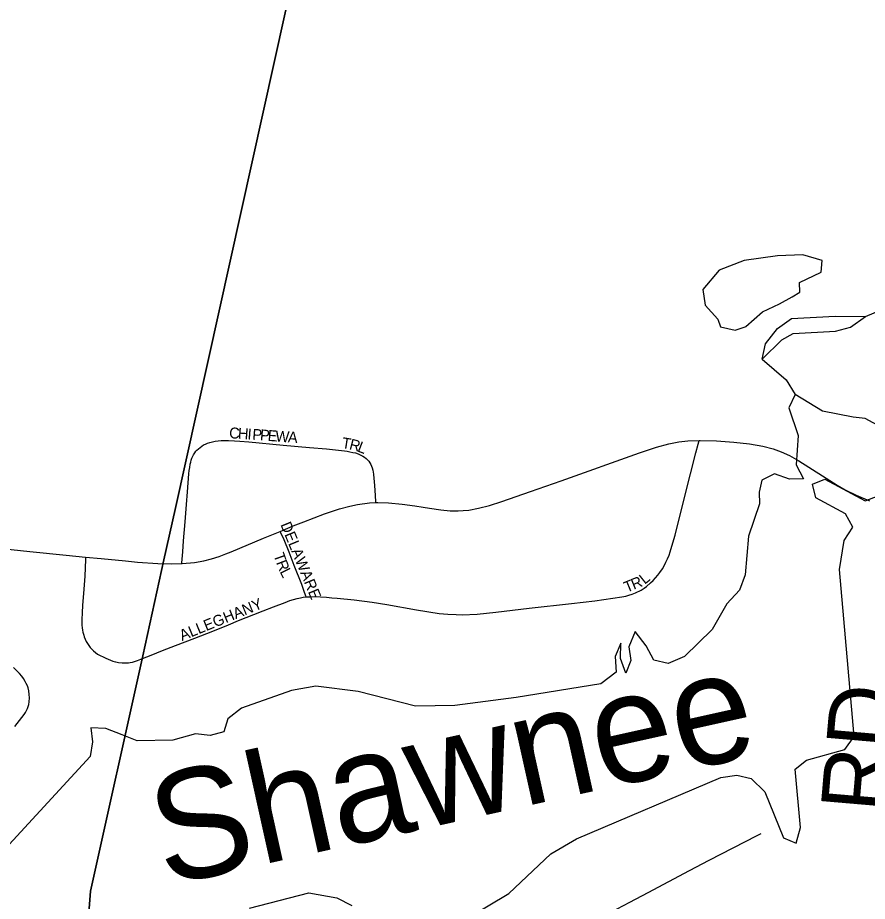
# Model space of a CAD drawing. Extents: x 1410790 to 1770854, y 448063 to 770588.
# Drawn here: x 1608692 to 1612569, y 603493 to 607525 of the extents above; entities that cross this region are included whole.
import ezdxf

# ---------------------------------------------------------------- set-up
doc = ezdxf.new("R2010")
doc.units = 0
for name, color, linetype in [('GM_X_County_Road_Text', 7, 'Continuous'), ('GM_X_Major_Lake', 7, 'Continuous'), ('GM_X_Major_Lake_Text', 7, 'Continuous'), ('GM_X_Major_River', 7, 'Continuous'), ('GM_X_Minor_Lake', 7, 'Continuous'), ('GM_X_Township', 7, 'Continuous'), ('GM_X_Township_Road', 7, 'Continuous'), ('GM_X_Township_Subdivision', 7, 'Continuous'), ('GM_X_Township_Subdivision_Text', 7, 'Continuous')]:
    doc.layers.add(name, color=color, linetype=linetype)

msp = doc.modelspace()

# ---------------------------------------------------------------- linework, layer by layer
at = {"layer": 'GM_X_Major_Lake'}
for points in [[(1612632.3, 605656.7), (1612559.2, 605696.4), (1612503.2, 605701.6), (1612363.7, 605728.7), (1612239.3, 605805.6), (1612209.9, 605744.1), (1612253.2, 605618.9), (1612244.2, 605484.9), (1612276.8, 605420.1), (1612212.7, 605419.5), (1612145.2, 605443), (1612086.5, 605414.2), (1612075.3, 605360.4), (1612076.1, 605306.3), (1612026.7, 605159.1), (1612010.8, 604983.1), (1611985.2, 604913.5), (1611927.8, 604850.7), (1611861.1, 604733.9), (1611734.3, 604610.5), (1611659.5, 604578.1), (1611593.8, 604593.6), (1611559.2, 604658.4), (1611508.6, 604723.7), (1611481, 604654.1), (1611489.7, 604591.8), (1611466.4, 604534.2), (1611441.8, 604600.9), (1611443.4, 604671), (1611418, 604609.4), (1611422.4, 604539.2), (1611353.2, 604484.7), (1610965.5, 604423), (1610686.4, 604387.1), (1610506.2, 604383), (1610245.5, 604450.9), (1610051.8, 604475.2), (1609941.3, 604455.6), (1609713.3, 604374.4), (1609650.2, 604325.7), (1609632.8, 604266), (1609570.4, 604249.3), (1609502.5, 604256.8), (1609399.8, 604229), (1609237.6, 604224.6), (1609168.1, 604252.2), (1609094.7, 604281.8), (1609024.8, 604285.4), (1609033.3, 604221.1), (1609021.8, 604153.2), (1608546, 603638.7)], [(1612441.7, 605007.7), (1612462.7, 605139.5), (1612502.1, 605200.7), (1612469.4, 605261.6), (1612332.9, 605334.7), (1612318.3, 605397.1), (1612374.9, 605419.9), (1612558.8, 605319.7), (1612617.3, 605342.5)], [(1610736.7, 603412.3), (1610933.5, 603528.2), (1611123.7, 603710.3), (1611241.3, 603777.8), (1611900.1, 604057.9), (1611972.4, 604068.3), (1612038.1, 604052.9), (1612100.8, 603993.4), (1612186.2, 603783.2), (1612243.7, 603757.8), (1612263.3, 603829.5), (1612239.2, 604096.5), (1612290.2, 604137.5), (1612465.4, 604185.7), (1612508.8, 604244.9), (1612441.7, 605007.7)], [(1609749, 603462), (1610020.8, 603532.2), (1610148.4, 603509.3), (1610215.7, 603473.8)]]:
    msp.add_lwpolyline(points, dxfattribs=at)
at = {"layer": 'GM_X_Major_River'}
for points in [[(1612559.5, 606161.2), (1612736.4, 606236.3)], [(1612088.8, 605967.2), (1612104.4, 606036.9), (1612158, 606105.9), (1612223, 606152.6), (1612421.4, 606162.2), (1612559.5, 606161.2)], [(1612088.8, 605967.2), (1612178.8, 606055.3), (1612229.5, 606084.3), (1612423.9, 606094), (1612492.4, 606112.6), (1612559.5, 606161.2)], [(1612088.8, 605967.2), (1612198.8, 605872.6), (1612239.5, 605805.4)]]:
    msp.add_lwpolyline(points, dxfattribs=at)
at = {"layer": 'GM_X_Minor_Lake'}
for points in [[(1612090.5, 606182.9), (1612167.1, 606219.8), (1612225.6, 606251), (1612260, 606272.5), (1612258.7, 606316.6), (1612357.5, 606363.2), (1612362.3, 606417.3), (1612274.6, 606442.7), (1612158.4, 606438.4), (1612005.9, 606416.7), (1611893.1, 606372.3), (1611817.7, 606285.2), (1611828.6, 606212.9), (1611885.7, 606149.9), (1611899.2, 606113.7), (1611965, 606098.6), (1612015.3, 606115.9)], [(1612014.6, 606115.7), (1612090.5, 606182.9)]]:
    msp.add_lwpolyline(points, dxfattribs=at)
at = {"layer": 'GM_X_Township'}
for points in [[(1611215.3, 618792.5), (1611077.9, 613766.4), (1611065.1, 613297.5), (1611048, 612672.3), (1610638.9, 610825.8), (1610590.1, 610605.7), (1610509.4, 610241.7), (1610482.1, 610118.3), (1610463.4, 610034), (1610364.6, 609588.2), (1609410.1, 605280.5), (1609359.2, 605050.6), (1609262.3, 604613.1), (1609024.3, 603539), (1608948.4, 602552), (1608721.5, 599599.4)], [(1608721.5, 599599.4), (1608948.4, 602552), (1609024.3, 603539), (1609262.3, 604613.1), (1609359.2, 605050.6), (1609410.1, 605280.5), (1610364.6, 609588.2), (1610463.4, 610034), (1610482.1, 610118.3), (1610509.4, 610241.7), (1610590.1, 610605.7), (1610638.9, 610825.8), (1611048, 612672.3), (1611595, 612641), (1620194.3, 612147.9)]]:
    msp.add_lwpolyline(points, dxfattribs=at)
at = {"layer": 'GM_X_Township_Road'}
for points in [[(1610324.8, 605312.6), (1610335.6, 605313.3), (1610384, 605311.4), (1610445.7, 605305.8), (1610503.5, 605297.2), (1610541.9, 605290.9), (1610570.8, 605286.6), (1610622.6, 605279), (1610665.1, 605275.2), (1610701.5, 605274.6), (1610724.3, 605275.5), (1610750.4, 605278.2), (1610794.4, 605286.2), (1610845.3, 605299.3), (1610901.4, 605317.6), (1611031.8, 605362.6), (1611171.1, 605411), (1611529.4, 605539.2), (1611606.9, 605565.2), (1611663.5, 605581.1), (1611708.1, 605590), (1611750, 605594.6), (1611800.6, 605595.9)], [(1611800.6, 605595.9), (1611805.4, 605596), (1611880.6, 605594.2), (1611958.9, 605588.7), (1612030.3, 605580), (1612091.3, 605569), (1612138.7, 605557.2), (1612175.5, 605544.6), (1612213.9, 605527.2), (1612256.4, 605503.2), (1612363.7, 605434.3), (1612430.2, 605391.7), (1612467.4, 605370.4), (1612517.5, 605345.5), (1612578.3, 605320)], [(1609888.9, 605180.8), (1609949.2, 605205.6), (1609997.6, 605224.9), (1610091.6, 605261.1), (1610159.6, 605283.7), (1610206.9, 605295.8), (1610242, 605302.9), (1610296.8, 605310.7), (1610324.8, 605312.6)], [(1609440.4, 605034), (1609442.7, 605034.1), (1609498.6, 605039.3), (1609541, 605046.3), (1609576.3, 605055.1), (1609610.8, 605066.5), (1609641.3, 605078.4), (1609665.6, 605088.1), (1609813.3, 605149.8), (1609888.9, 605180.8)], [(1608123.6, 605045.7), (1608161.5, 605069.2), (1608196.4, 605086.6), (1608232.4, 605101.3), (1608263.2, 605110.8), (1608304.4, 605118.8), (1608346.3, 605123.6), (1608378.4, 605124.3), (1608453.2, 605118.3), (1608541.2, 605109.5), (1608662.1, 605097.9), (1608746.7, 605089.4), (1608912.8, 605072.9), (1609001.3, 605063.9)], [(1609001.3, 605063.9), (1609072.6, 605056.7), (1609184, 605046.1)], [(1609184, 605046.1), (1609239, 605040.8), (1609330.8, 605034.1), (1609393.3, 605032.5), (1609440.4, 605034)]]:
    msp.add_lwpolyline(points, dxfattribs=at)
at = {"layer": 'GM_X_Township_Subdivision'}
for points in [[(1609440.4, 605034), (1609440.7, 605037.9), (1609444.7, 605087.4), (1609448.8, 605137.6), (1609455.7, 605224), (1609462.4, 605303.2), (1609467, 605361.2), (1609473.3, 605443.3), (1609474.6, 605459.2), (1609476.7, 605473.1), (1609479.2, 605487.7), (1609481.1, 605496.9), (1609483.1, 605505.3), (1609486.8, 605515.2), (1609490.9, 605523.6), (1609494.4, 605530.2), (1609499.7, 605538.9), (1609505, 605546.6), (1609509.5, 605552.1), (1609516.5, 605558.3), (1609523.8, 605564.3), (1609531.9, 605570.2), (1609540.2, 605575.2), (1609548.2, 605579.2), (1609558, 605583.4), (1609568.2, 605587), (1609579.9, 605590.1), (1609593.3, 605593.1), (1609605.8, 605594.5), (1609619.7, 605595.5), (1609635.2, 605596.1), (1609653.6, 605595.7), (1609680.4, 605594.5), (1609705.8, 605592.8), (1609746.2, 605589), (1609902.7, 605574.7), (1610023.3, 605564.2), (1610101.5, 605557.2), (1610182.8, 605548.4), (1610195.8, 605546.3), (1610206.8, 605544.3), (1610221.5, 605541.3), (1610232.9, 605538.6), (1610245.8, 605534.5), (1610257, 605529.4), (1610266.8, 605524.3), (1610274.3, 605519.2), (1610281.1, 605513.8), (1610286.8, 605508.4), (1610294, 605500.9), (1610299.2, 605493.4), (1610303.4, 605485.7), (1610306.3, 605479), (1610308.6, 605471.1), (1610311.6, 605460.3), (1610314.6, 605442.3), (1610316.9, 605422.6), (1610318.2, 605408.6), (1610321, 605369.7), (1610324.5, 605317.2), (1610324.8, 605312.6)], [(1610008.2, 604881.8), (1610024.8, 604883), (1610044.6, 604883.1), (1610074.1, 604881.7), (1610100.5, 604880.1), (1610125.3, 604878.2), (1610149.5, 604876.3), (1610227.3, 604868.3), (1610308.6, 604858.7), (1610376.4, 604847.2), (1610511.3, 604822.7), (1610614.6, 604807), (1610635.4, 604804.4), (1610654.5, 604803), (1610692.3, 604801), (1610719.6, 604800.7), (1610788.1, 604803.9), (1610872.8, 604812.2), (1611025.9, 604830.1), (1611218.2, 604851.6), (1611325.8, 604864), (1611448.7, 604882.1), (1611466.1, 604885.6), (1611480.1, 604889.5), (1611496.1, 604894.7), (1611510.5, 604900.2), (1611536.3, 604913.1), (1611550.3, 604922.1), (1611560.2, 604929.1), (1611579.9, 604945.6), (1611591.1, 604956.8), (1611602.1, 604968.7), (1611612.4, 604981.1), (1611622, 604993.9), (1611633.2, 605010.6), (1611640.9, 605024), (1611649.7, 605040.1), (1611657.1, 605055.2), (1611664, 605073.1), (1611669.5, 605088.2), (1611681, 605128.2), (1611691, 605163.8), (1611718.3, 605268), (1611761.2, 605443.2), (1611785.9, 605538.8), (1611796.4, 605579.6), (1611800.6, 605595.9)], [(1610008.2, 604881.8), (1610007, 604885.2), (1609998.1, 604910.5), (1609987.8, 604939), (1609954, 605025), (1609929.8, 605086), (1609907.4, 605142.4), (1609892.1, 605174.2), (1609888.9, 605180.8)], [(1609001.3, 605063.9), (1609000.9, 605053.1), (1608997.7, 604976.8), (1608993.2, 604917), (1608987.6, 604843.5), (1608985.9, 604811.3), (1608984.2, 604777.1), (1608984.5, 604764), (1608985.1, 604753), (1608986, 604740.4), (1608987.7, 604730), (1608989.3, 604721.2), (1608992.9, 604707), (1608995.6, 604699.1), (1608999.2, 604689.6), (1609004.7, 604678.8), (1609010.5, 604669.2), (1609016.2, 604660.1), (1609022.7, 604651.8), (1609030.4, 604643.2), (1609038.1, 604635.8), (1609046.1, 604628.6), (1609056.5, 604621.5), (1609068.1, 604614.8), (1609081.3, 604608.2), (1609094, 604601.8), (1609114.9, 604593.3), (1609125.9, 604588.9), (1609138.2, 604585.5)], [(1609138.2, 604585.5), (1609139.1, 604585.2), (1609151.8, 604582.8), (1609168.5, 604581.1), (1609177.6, 604580.5), (1609190, 604581.1), (1609197.4, 604581.5), (1609205.4, 604582.6), (1609215.8, 604584.8), (1609228.6, 604588.5), (1609238.4, 604591.7), (1609261.2, 604600.9), (1609300.8, 604616.7), (1609352, 604637.2), (1609412.3, 604659.8), (1609456, 604676.3), (1609500.8, 604693.3), (1609582.5, 604725.9), (1609653, 604754.5), (1609700, 604774.2), (1609769, 604802), (1609811.1, 604818.1), (1609859, 604836.5), (1609911.8, 604857.2), (1609933.8, 604864.9), (1609949.8, 604870.1), (1609967.7, 604874.9), (1609981.9, 604878.3), (1609994.9, 604880.4), (1610008.2, 604881.8)], [(1608679.3, 604291.2), (1608721.5, 604345.1), (1608727.6, 604355.1), (1608732.4, 604364.3), (1608735.9, 604372.4), (1608739, 604382), (1608741.9, 604391.6), (1608743.6, 604403.7), (1608745.4, 604422), (1608744.9, 604437.1), (1608741.9, 604453.6), (1608739, 604466.4), (1608735.9, 604476.2), (1608730.5, 604486.9), (1608725.9, 604496.6), (1608717.9, 604509.2), (1608710.2, 604520), (1608700.2, 604531.9), (1608672.7, 604559.6)], [(1611250.1, 603360.7), (1611398.4, 603443), (1611485.2, 603489.4), (1611569.2, 603533.8), (1611757.5, 603633.4), (1611847.6, 603680.6), (1612066.3, 603793.3), (1612083.8, 603802.1)]]:
    msp.add_lwpolyline(points, dxfattribs=at)

# ---------------------------------------------------------------- texts
at = {"layer": 'GM_X_County_Road_Text'}
msp.add_text('RD', height=300, rotation=85.1147, dxfattribs=at).set_placement((1612654.3, 603892.2))
at = {"layer": 'GM_X_Major_Lake_Text'}
msp.add_text('Shawnee', height=499.98, rotation=12.5169, dxfattribs=at).set_placement((1609363.1, 603561.3))
at = {"layer": 'GM_X_Township_Subdivision_Text'}
for s, rotation, p in [('C', 357.887, (1609656, 605605.4)), ('H', 355.9969, (1609695.2, 605604)), ('I', 355.7119, (1609739, 605600.9)), ('P', 355.7348, (1609760.9, 605599.3)), ('P', 355.7348, (1609796, 605596.7)), ('E', 355.7348, (1609831.1, 605594)), ('W', 355.7388, (1609866.2, 605591.4)), ('A', 355.7337, (1609923.3, 605587.2)), ('T', 350.9734, (1610168, 605561.3)), ('R', 345.7163, (1610201.6, 605556.1)), ('L', 338.7212, (1610238.4, 605546.8)), ('DELAWARE', 292.3373, (1609889.7, 605212.2)), ('T', 289.4976, (1609857.9, 605073.6)), ('R', 291.0426, (1609870.2, 605039.1)), ('L', 296.1851, (1609886.3, 604997.7)), ('L', 38.8294, (1611552.6, 604937)), ('T', 22.3341, (1611470.1, 604900.7)), ('R', 22.3584, (1611502.7, 604914.1)), ('ALLEGHANY', 22.1657, (1609441.8, 604680.7))]:
    msp.add_text(s, height=50, rotation=rotation, dxfattribs=at).set_placement(p)

doc.saveas('drawing.dxf')
